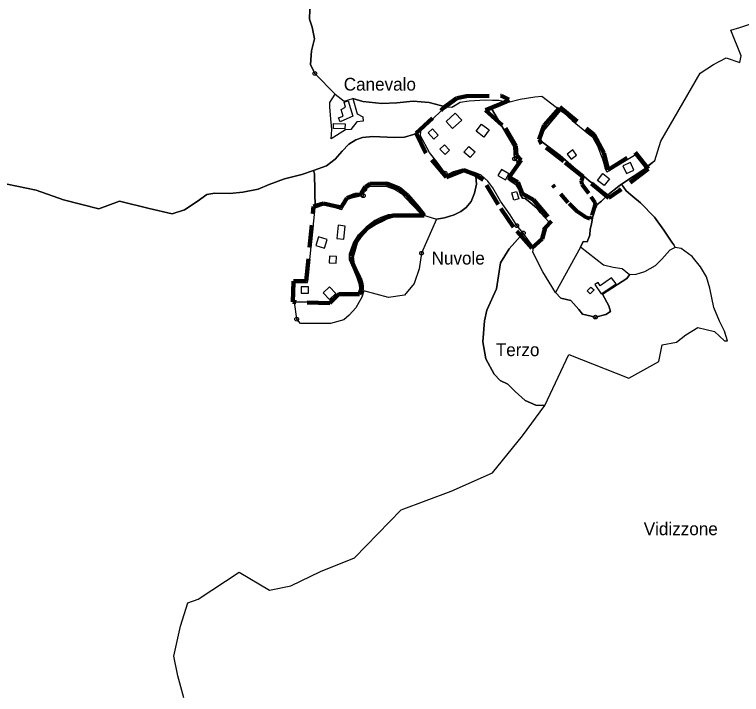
# Model space of a CAD drawing. Extents: x 645880 to 658994, y 884400 to 894744.
# Drawn here: x 653394 to 654361, y 889604 to 890509 of the extents above; entities that cross this region are included whole.
import ezdxf
from ezdxf.enums import TextEntityAlignment as Align

# ---------------------------------------------------------------- set-up
doc = ezdxf.new("R2010")
doc.units = 0
doc.header["$LTSCALE"] = 10
doc.header["$PDMODE"] = 32
doc.header["$PDSIZE"] = 5
doc.linetypes.add('MEDIUM_DASHED', pattern=[4.5, 3, -1.5])
doc.linetypes.add('SHORT_DASHED', pattern=[2.7, 1.5, -1.2])
for name, color, linetype, lineweight in [('15', 7, 'MEDIUM_DASHED', 100), ('16', 7, 'Continuous', 25), ('17', 7, 'Continuous', 25), ('18', 7, 'Continuous', 25), ('2', 7, 'Continuous', 25), ('31', 7, 'Continuous', 25), ('41', 7, 'Continuous', 40), ('6', 7, 'Continuous', 25), ('7', 7, 'Continuous', 25), ('8', 7, 'Continuous', 25)]:
    doc.layers.add(name, color=color, linetype=linetype, lineweight=lineweight)
doc.layers.add('60', color=7, linetype='Continuous')

msp = doc.modelspace()

# ---------------------------------------------------------------- linework, layer by layer
at = {"layer": '15'}
for points in [[(653928.18, 890350.41), (653964.77, 890384.32), (653982.52, 890397.24), (653995.43, 890399.93), (654041.71, 890400.47), (654051.77, 890395.33), (654048.53, 890392.93), (654040.1, 890389.44), (654020.42, 890381.36), (654047.36, 890357.27), (654061.07, 890333.72), (654061.61, 890321.34), (654068.07, 890314.88), (654051.93, 890292.27), (654063.77, 890285.27), (654069.15, 890270.2), (654084.21, 890262.12), (654108.42, 890233.59), (654099.81, 890224.44), (654096.05, 890209.91), (654082.06, 890197.52), (654057.85, 890225.52), (654037.4, 890255.66), (654017.49, 890288.5), (654005.66, 890296.04), (653991.67, 890301.42), (653968.53, 890292.27), (653941.09, 890324.03)], [(654091.82, 890342.03), (654098.82, 890361.41), (654119.26, 890385.09), (654165, 890348.49), (654177.91, 890324.26), (654183.83, 890301.65), (654219.88, 890324.8), (654237.09, 890303.27), (654198.89, 890274.2), (654184.9, 890264.51), (654124.83, 890313.3), (654094.99, 890336.38)], [(653824.25, 890252.47), (653827.79, 890251.19), (653831.91, 890257.64), (653835.93, 890264.11), (653847.12, 890268.75), (653855.34, 890268.99), (653854.98, 890270.86), (653859.16, 890276.98), (653860.65, 890279.33), (653866.64, 890283.4), (653889.09, 890283.42), (653905.82, 890276.98), (653916.77, 890267.64), (653930.92, 890251.22), (653939.01, 890241.04), (653921.14, 890241.22), (653897.77, 890241.09), (653888.75, 890238.3), (653884.42, 890235.61), (653874.24, 890230.86), (653863.69, 890224.23), (653853.9, 890213.56), (653847.79, 890205.08), (653844.74, 890193.88), (653842.66, 890186.29), (653843.3, 890178.56), (653849.51, 890165.57), (653853.37, 890157.2), (653855.97, 890148.5), (653855.93, 890141.22), (653852.76, 890136.15), (653825.41, 890136.15), (653813.38, 890124.47), (653763.91, 890125.97), (653764.87, 890153.66), (653782.01, 890153.51), (653791.71, 890252.81), (653804.73, 890256.99)]]:
    msp.add_lwpolyline(points, close=True, dxfattribs=at)
at = {"layer": '16'}
for points in [[(653786.89, 890515.64), (653786.1, 890502.18), (653790.05, 890491.9), (653792.91, 890476.08), (653788.79, 890460.08), (653787.76, 890442.08), (653793.42, 890430.08)], [(654220.87, 890322.68), (654231.65, 890307.08), (654232.18, 890304.38), (654232.44, 890304.57), (654245.78, 890314.04), (654254.01, 890339.97), (654271.53, 890370.58), (654306.29, 890430.68), (654324.17, 890441.99), (654340.76, 890450.71), (654358.84, 890444.87), (654360.79, 890453.78), (654347.08, 890487.86), (654359.14, 890491.48), (654385.82, 890499.97)], [(653793.42, 890430.08), (653820.56, 890402.5), (653832.39, 890393.21), (653843.85, 890396.67), (653857.32, 890392.59), (653882.57, 890390.09), (653902.66, 890391.09), (653924.3, 890393.09), (653945.43, 890391.59), (653967.26, 890385.59), (653975.67, 890385.25), (653986.62, 890391.7), (653998.91, 890393.75), (654020.13, 890394.78), (654029.91, 890394.64), (654036.12, 890394.46), (654038.47, 890394.46), (654042.07, 890393.68), (654041.46, 890389.19), (654049.41, 890391.58), (654066.64, 890395.84), (654086.37, 890399.2), (654095.58, 890399.84), (654120.24, 890381.02), (654124.84, 890377.51), (654135.69, 890367.62), (654157.66, 890349.85), (654162.86, 890345.61), (654165.87, 890340.04), (654169.42, 890333.67), (654173.8, 890323.33), (654176.26, 890316.43), (654178.72, 890307.15), (654179.54, 890304.23), (654182.12, 890299.07), (654220.87, 890322.68)]]:
    msp.add_lwpolyline(points, dxfattribs=at)
msp.add_point((653793.42, 890430.08), dxfattribs=at)
at = {"layer": '17'}
for p, q in [((653966.95, 890297.37), (653961.25, 890305.36)), ((653791.56, 890300.88), (653792.86, 890296.6))]:
    msp.add_line(p, q, dxfattribs=at)
for points in [[(653933.95, 890347.24), (653934.69, 890353.6), (653924.83, 890348.68), (653912.62, 890345.4), (653898.81, 890344.82), (653870.59, 890345.98), (653856.74, 890344.82), (653847.97, 890341.74), (653838.73, 890335.81), (653829.76, 890326.76), (653820.6, 890316.14), (653808.8, 890307.13), (653791.57, 890300.88)], [(653961.25, 890305.36), (653945.99, 890324.88), (653933.95, 890347.24)], [(653792.86, 890296.6), (653793.75, 890251.35), (653805.18, 890255.08), (653821.59, 890251.37), (653829.4, 890249.11), (653832.73, 890257.49), (653836.93, 890262.72), (653842.63, 890264.76), (653851.92, 890266.8), (653857.92, 890267.38), (653859.72, 890275.52), (653865.71, 890279.59), (653887.9, 890280.17), (653900.49, 890275.81), (653908.89, 890270.29), (653922.68, 890255.74), (653935.27, 890242.36), (653955.24, 890236.05), (653965.75, 890238.09), (653978.96, 890241.88), (653987.67, 890246.25), (653994.87, 890251.78), (654001.48, 890259.64), (654005.98, 890270.71), (654008.68, 890282.65), (654007.28, 890297.8), (653994.55, 890301.84), (653987.45, 890301.63), (653977.51, 890299.19), (653970.61, 890295.54)], [(653970.61, 890295.54), (653968.53, 890295.75), (653966.95, 890297.37)], [(653769.27, 890103), (653766.48, 890126.28), (653811.62, 890125.61), (653823.65, 890137.29), (653851, 890137.29), (653853.18, 890143.65), (653852.64, 890148.96), (653849.9, 890157.98), (653845.53, 890168.06), (653839.51, 890181.86), (653839.51, 890189.82), (653841.7, 890196.18), (653844.98, 890204.67), (653851.54, 890215.29), (653861.93, 890225.37), (653873.42, 890234.39), (653881.3, 890238.29), (653891.2, 890242.07), (653900.49, 890242.94), (653919.38, 890242.36), (653935.27, 890242.36), (653955.24, 890236.05)], [(653955.24, 890236.05), (653935.44, 890190.83), (653932.09, 890170.04), (653925.4, 890150.54), (653912.67, 890134.95), (653891.24, 890131.7), (653858.68, 890140.66)], [(654113.81, 890138.35), (654096.7, 890165.93), (654083.33, 890192.07), (654084.33, 890198.98), (654070.86, 890217.72), (654051.95, 890196.88), (654040.57, 890178.03), (654035.21, 890143.59), (654022.48, 890115), (654019.14, 890100.7), (654017.13, 890072.76), (654020.79, 890050.19), (654032.23, 890030.08), (654040.27, 890021.58), (654050.16, 890016.78), (654059.9, 890006.88), (654073.5, 889994.82)], [(654280.92, 890197.11), (654273.1, 890198.59), (654265.87, 890194.7)], [(654073.5, 889994.82), (654087.42, 889988.63), (654099.35, 889988), (654131.31, 890056.11), (654211.14, 890024.61), (654251.2, 890046.95), (654255.5, 890068.71), (654274.73, 890072.4), (654286.97, 890082.17), (654303, 890091.91), (654325.32, 890086.75), (654338.73, 890074.08), (654342.72, 890074.3), (654338.7, 890087.24), (654331.92, 890100.39), (654324.24, 890118.81), (654319.27, 890144.25), (654314.75, 890159.6), (654306.61, 890172.76), (654295.39, 890186.58), (654280.92, 890197.11)], [(654265.87, 890194.7), (654255.11, 890183.04), (654246.15, 890174.08), (654232.12, 890166.01), (654220.77, 890162.72), (654212.26, 890161.86), (654208.76, 890157.36), (654176.28, 890136.35), (654184.77, 890120.84), (654186.77, 890113.34), (654180.78, 890109.34), (654166.78, 890105.84)], [(653858.68, 890140.66), (653855.98, 890132.51), (653848.17, 890117.94), (653839.16, 890108.33), (653831.77, 890102.34), (653814.06, 890097.39), (653774.13, 890097.39), (653769.27, 890103)], [(654166.78, 890105.84), (654149.79, 890109.84), (654144.79, 890115.84), (654134.3, 890127.85), (654120.94, 890130.97), (654113.81, 890138.35)]]:
    msp.add_lwpolyline(points, dxfattribs=at)
for p in [(653966.95, 890297.37), (653769.27, 890103), (654166.78, 890105.84)]:
    msp.add_point(p, dxfattribs=at)
at = {"layer": '18'}
msp.add_line((654070.86, 890217.72), (654062.11, 890227.52), dxfattribs=at)
for points in [[(653793.42, 890430.08), (653787.76, 890442.08), (653788.79, 890460.08), (653792.91, 890476.08), (653790.05, 890491.9), (653786.1, 890502.18), (653786.89, 890515.64)], [(654280.92, 890197.11), (654273.1, 890198.59), (654271.26, 890201.88), (654268.75, 890205.6), (654258.02, 890221.57), (654245.28, 890238.9), (654226.81, 890258.01), (654216.51, 890266.46), (654207.7, 890273.91), (654201.34, 890282.61), (654232.47, 890303.22), (654245.78, 890314.04), (654254.01, 890339.97), (654271.53, 890370.58), (654306.29, 890430.68), (654324.17, 890441.99), (654340.76, 890450.71), (654358.84, 890444.87), (654360.79, 890453.78), (654347.08, 890487.86), (654359.14, 890491.48), (654385.82, 890499.97)], [(653813.46, 890391.57), (653820.56, 890402.5), (653793.42, 890430.08)], [(653791.56, 890300.88), (653808.8, 890307.13), (653820.6, 890316.14), (653829.76, 890326.76), (653838.73, 890335.81), (653847.97, 890341.74), (653856.74, 890344.82), (653870.59, 890345.98), (653898.81, 890344.82), (653912.62, 890345.4), (653924.83, 890348.68), (653934.69, 890353.6), (653939.66, 890358.57), (653952.36, 890371.38), (653967.26, 890385.59), (653945.43, 890391.59), (653924.3, 890393.09), (653902.66, 890391.09), (653882.57, 890390.09), (653857.32, 890392.59), (653843.85, 890396.67), (653849.79, 890376.18), (653857.29, 890372.18), (653857.79, 890366.67), (653849.29, 890365.67), (653841.3, 890355.67), (653834.3, 890355.17), (653815.1, 890342.95), (653815.83, 890355.51), (653814.31, 890374.68), (653813.31, 890385.68), (653813.46, 890391.57)], [(653791.56, 890300.88), (653776.12, 890295.47), (653753.19, 890289.79), (653732.77, 890282.36), (653718.09, 890276.16), (653697.36, 890271.94), (653680.1, 890270.47), (653660.48, 890270.89), (653649.59, 890269.13), (653636.95, 890259.64), (653619.74, 890248.75), (653603.58, 890243.47), (653573.02, 890250.5), (653533.33, 890259.99), (653505.93, 890249.8), (653458.86, 890262.1), (653422.68, 890274.76), (653370.69, 890285.3)], [(653370.69, 890285.3), (653422.68, 890274.76), (653458.86, 890262.1), (653505.93, 890249.8), (653533.33, 890259.99), (653573.02, 890250.5), (653603.58, 890243.47), (653619.74, 890248.75), (653636.95, 890259.64), (653649.59, 890269.13), (653660.48, 890270.89), (653680.1, 890270.47), (653697.36, 890271.94), (653718.09, 890276.16), (653732.77, 890282.36), (653753.19, 890289.79), (653776.12, 890295.47), (653791.56, 890300.87)], [(653769.27, 890103), (653766.48, 890126.28), (653767.09, 890151.77), (653783.48, 890151.79), (653793.75, 890251.35), (653792.86, 890296.6), (653791.56, 890300.88)], [(654062.11, 890227.52), (654053.47, 890241.96), (654040.37, 890260.26), (654030.41, 890277.88), (654023.75, 890286.86), (654014.7, 890294.52), (654007.28, 890297.8), (654008.68, 890282.65), (654005.98, 890270.71), (654001.48, 890259.64), (653994.87, 890251.78), (653987.67, 890246.25), (653978.96, 890241.88), (653965.75, 890238.09), (653955.24, 890236.05), (653935.44, 890190.83)], [(654099.35, 889988), (654087.42, 889988.63), (654073.5, 889994.82), (654059.9, 890006.88), (654050.16, 890016.78), (654040.27, 890021.58), (654032.23, 890030.08), (654020.79, 890050.19), (654017.13, 890072.76), (654019.14, 890100.7), (654022.48, 890115), (654035.21, 890143.59), (654040.57, 890178.03), (654051.95, 890196.88), (654070.86, 890217.72)], [(653935.44, 890190.83), (653932.09, 890170.04), (653925.4, 890150.54), (653912.67, 890134.95), (653891.24, 890131.7), (653858.68, 890140.66), (653855.98, 890132.51), (653848.17, 890117.94), (653839.16, 890108.33), (653831.77, 890102.34), (653814.06, 890097.39), (653774.13, 890097.39), (653769.27, 890103)], [(654099.35, 889988), (654131.31, 890056.11), (654211.14, 890024.61), (654251.2, 890046.95), (654255.5, 890068.71), (654274.73, 890072.4), (654286.97, 890082.17), (654303, 890091.91), (654325.32, 890086.75), (654338.73, 890074.08), (654342.72, 890074.3), (654338.7, 890087.24), (654331.92, 890100.39), (654324.24, 890118.81), (654319.27, 890144.25), (654314.75, 890159.6), (654306.61, 890172.76), (654295.39, 890186.58), (654280.92, 890197.11)], [(653619.04, 889599.08), (653611.2, 889628.24), (653605.59, 889654.58), (653614.78, 889694.61), (653624.32, 889725.44), (653638.26, 889730.58), (653692.54, 889766.55), (653732.89, 889742.32), (653761.5, 889748.2), (653801.11, 889767.28), (653846.06, 889785.28), (653908.21, 889849.5), (653974.76, 889874.21), (654029.91, 889898.74), (654069.75, 889947.81), (654099.35, 889988)], [(653619.04, 889599.08), (653611.2, 889628.24), (653605.59, 889654.58), (653614.78, 889694.61), (653624.32, 889725.44), (653638.26, 889730.58), (653692.54, 889766.55), (653732.89, 889742.32), (653761.5, 889748.2), (653801.11, 889767.28), (653846.06, 889785.28), (653908.21, 889849.5), (653974.76, 889874.21), (654029.91, 889898.74), (654069.75, 889947.81), (654099.35, 889988)]]:
    msp.add_lwpolyline(points, dxfattribs=at)
for p in [(653793.42, 890430.08), (654062.11, 890227.52), (654070.86, 890217.72), (653935.44, 890190.83), (653769.27, 890103)]:
    msp.add_point(p, dxfattribs=at)
at = {"layer": '2'}
for points in [[(653820.56, 890402.5), (653832.39, 890393.21), (653843.85, 890396.67), (653849.79, 890376.18), (653857.29, 890372.18), (653857.79, 890366.67), (653849.29, 890365.67), (653841.3, 890355.67), (653834.3, 890355.17), (653815.1, 890342.95), (653815.83, 890355.51), (653814.31, 890374.68), (653813.31, 890385.68), (653813.46, 890391.57)], [(653832.39, 890391.94), (653837.67, 890393.58), (653844.04, 890373.36), (653826.93, 890365.53), (653825.11, 890370.99), (653830.93, 890373.18), (653828.39, 890382.1), (653834.03, 890385.2)], [(653818.19, 890363.71), (653833.85, 890363.16), (653833.3, 890356.42), (653818.38, 890356.97)], [(654166.05, 890149.42), (654174.56, 890136.65), (654194.41, 890149.99), (654188.17, 890157.94), (654173.14, 890147.43), (654170.3, 890151.98)]]:
    msp.add_lwpolyline(points, close=True, dxfattribs=at)
for points in [[(654166.78, 890105.84), (654180.78, 890109.34), (654186.77, 890113.34), (654184.77, 890120.84), (654176.28, 890136.35), (654208.76, 890157.36), (654212.26, 890161.86), (654202.27, 890169.86), (654190.27, 890171.86), (654177.78, 890174.86), (654146.79, 890198.87), (654113.81, 890138.35), (654120.94, 890130.97), (654134.3, 890127.85)], [(654134.3, 890127.85), (654144.79, 890115.84), (654149.79, 890109.84), (654166.78, 890105.84)]]:
    msp.add_lwpolyline(points, dxfattribs=at)
msp.add_point((654166.78, 890105.84), dxfattribs=at)
at = {"layer": '31'}
for points in [[(654064.94, 890311.61), (654059.19, 890316.37), (654058.43, 890332.77), (654028.51, 890383.45), (654041.46, 890389.19), (654049.41, 890391.58), (654066.64, 890395.84), (654086.37, 890399.2), (654095.58, 890399.84), (654120.24, 890381.02), (654099.53, 890355.93), (654093.46, 890344.42), (654094.56, 890340.13), (654119.19, 890321.39), (654120.01, 890320.68)], [(654120.01, 890320.68), (654120.01, 890320.69), (654158.73, 890287.16), (654183.37, 890268.57), (654175.11, 890260.31), (654169.04, 890255.68), (654164.97, 890246.36), (654162.96, 890237.75), (654161.81, 890229.36), (654159.78, 890222.99), (654159.49, 890214.89), (654156.03, 890206.21), (654150.53, 890206.5), (654146.79, 890198.87), (654113.81, 890138.35), (654096.7, 890165.93), (654083.33, 890192.07), (654084.33, 890198.98), (654096.76, 890214.02), (654097.31, 890224.2), (654102.07, 890227.89), (654105.43, 890232.25), (654093.62, 890244.49), (654089.47, 890250.34), (654079.64, 890258.95), (654073.36, 890263.74), (654069.88, 890264.11), (654066.7, 890269.36), (654065.15, 890274.99), (654061.23, 890281.79), (654052.8, 890287.49), (654050.43, 890289.63), (654064.94, 890311.61)], [(654212.26, 890161.86), (654202.27, 890169.86), (654190.27, 890171.86), (654177.78, 890174.86), (654146.79, 890198.87), (654150.53, 890206.5), (654156.03, 890206.21), (654159.49, 890214.89), (654159.78, 890222.99), (654161.81, 890229.36), (654162.96, 890237.75), (654164.97, 890246.36), (654169.04, 890255.68), (654175.11, 890260.31), (654183.37, 890268.57), (654197.92, 890280.13), (654197.92, 890280.14), (654201.34, 890282.61), (654207.7, 890273.91), (654216.51, 890266.46), (654226.81, 890258.01), (654245.28, 890238.9), (654258.02, 890221.57), (654268.75, 890205.6)], [(654268.75, 890205.6), (654271.26, 890201.88), (654273.1, 890198.59), (654265.87, 890194.7)], [(654265.87, 890194.7), (654255.11, 890183.04), (654246.15, 890174.08), (654232.12, 890166.01), (654220.77, 890162.72), (654212.26, 890161.86)]]:
    msp.add_lwpolyline(points, dxfattribs=at)
at = {"layer": '41', "linetype": 'SHORT_DASHED', "lineweight": 80}
msp.add_lwpolyline([(654150.1, 890292.94), (654147.94, 890287.39), (654148.56, 890282.76), (654160.89, 890266.09), (654166.14, 890258.38), (654166.45, 890255.6), (654161.82, 890239.86), (654159.35, 890236.78), (654157.19, 890237.39), (654152.26, 890239.86), (654142.7, 890246.34), (654130.67, 890258.07), (654110.31, 890281.21)], dxfattribs=at)
at = {"layer": '6'}
msp.add_lwpolyline([(654159.88, 890136.74), (654155.87, 890140.65), (654160.94, 890145.84), (654164.95, 890141.93)], close=True, dxfattribs=at)
at = {"layer": '7'}
for points in [[(653980.32, 890377.36), (653967.98, 890366.19), (653976.53, 890356.74), (653988.87, 890367.91)], [(654007.95, 890353.2), (654015.08, 890362.78), (654025.61, 890354.95), (654018.48, 890345.37)], [(653957.56, 890348.09), (653951.8, 890342.77), (653944.29, 890350.9), (653950.05, 890356.22)], [(653965.79, 890335.06), (653972.65, 890328.14), (653966.83, 890322.37), (653959.97, 890329.29)], [(653998.43, 890333.05), (654006.78, 890325.71), (654000.19, 890318.21), (653991.84, 890325.55)], [(654129.18, 890322.76), (654134.38, 890315.84), (654141.81, 890321.42), (654136.61, 890328.34)], [(654203.48, 890307.01), (654208.13, 890296.91), (654218.15, 890301.53), (654213.5, 890311.63)], [(654041.68, 890302.35), (654037.13, 890294.22), (654047.2, 890288.58), (654051.75, 890296.71)], [(654169.75, 890287.75), (654176.8, 890296.77), (654185.48, 890289.99), (654178.43, 890280.97)], [(654055.67, 890271.09), (654061.81, 890273.09), (654064.89, 890263.41), (654058.28, 890261.56)], [(653824.6, 890228.06), (653822.68, 890210.5), (653831.99, 890209.48), (653833.91, 890227.04)], [(653798.21, 890212.54), (653794.91, 890201.1), (653806.43, 890197.78), (653809.73, 890209.22)], [(653812.84, 890187.14), (653812.29, 890178.09), (653821.58, 890177.53), (653822.13, 890186.58)], [(653775.13, 890146.23), (653775.13, 890137.72), (653785.01, 890137.72), (653785.01, 890146.23)], [(653804.29, 890138.2), (653812.79, 890129.15), (653821.19, 890137.04), (653812.7, 890146.09)]]:
    msp.add_lwpolyline(points, close=True, dxfattribs=at)
at = {"layer": '8'}
msp.add_line((654059.19, 890316.37), (654064.94, 890311.61), dxfattribs=at)
for points in [[(653977.35, 890386.29), (653986.62, 890391.7), (653998.91, 890393.75), (654020.13, 890394.78), (654020.13, 890394.78), (654029.91, 890394.64)], [(654029.91, 890394.64), (654036.12, 890394.46), (654038.47, 890394.46), (654042.07, 890393.68), (654041.46, 890389.19), (654028.51, 890383.45), (654058.43, 890332.77), (654059.19, 890316.37)], [(653933.95, 890347.24), (653934.69, 890353.6), (653939.66, 890358.57), (653952.36, 890371.38), (653967.26, 890385.59), (653975.67, 890385.25), (653977.07, 890386.07), (653977.35, 890386.29)], [(654099.53, 890355.93), (654120.24, 890381.02), (654124.84, 890377.51), (654135.7, 890367.64), (654157.66, 890349.86), (654162.86, 890345.61), (654165.87, 890340.05), (654169.42, 890333.68), (654173.8, 890323.34), (654176.26, 890316.44), (654178.72, 890307.16), (654179.54, 890304.24), (654182.12, 890299.07), (654220.87, 890322.68)], [(654220.87, 890322.68), (654231.65, 890307.08), (654232.47, 890303.22), (654201.34, 890282.61), (654197.92, 890280.14), (654183.37, 890268.57), (654158.73, 890287.16), (654120.01, 890320.69), (654094.56, 890340.13), (654093.46, 890344.42), (654099.53, 890355.93)], [(653956.02, 890311.97), (653945.99, 890324.88), (653933.95, 890347.24)], [(653966.95, 890297.37), (653961.25, 890305.36), (653956.02, 890311.97)], [(654064.94, 890311.61), (654050.43, 890289.63), (654052.8, 890287.49), (654061.23, 890281.79), (654065.15, 890274.99), (654066.7, 890269.36), (654069.88, 890264.11)], [(653970.61, 890295.54), (653968.53, 890295.75), (653966.95, 890297.37)], [(654069.88, 890264.11), (654073.36, 890263.74), (654079.64, 890258.95), (654089.47, 890250.34), (654093.62, 890244.49), (654105.43, 890232.25), (654102.07, 890227.89), (654097.31, 890224.2), (654096.76, 890214.02), (654084.33, 890198.98), (654070.86, 890217.72), (654062.11, 890227.52), (654053.44, 890241.94), (654040.34, 890260.24), (654030.38, 890277.86), (654023.75, 890286.86), (654014.7, 890294.52), (654007.28, 890297.8), (653994.55, 890301.84), (653987.45, 890301.63), (653977.51, 890299.19), (653970.61, 890295.54)], [(653859.72, 890275.52), (653865.71, 890279.59), (653887.9, 890280.17), (653900.49, 890275.81), (653908.89, 890270.29), (653922.68, 890255.74), (653935.27, 890242.36), (653919.38, 890242.36), (653900.49, 890242.94), (653891.2, 890242.07), (653881.3, 890238.29), (653873.42, 890234.39), (653861.93, 890225.37), (653851.54, 890215.29), (653844.98, 890204.67), (653841.7, 890196.18), (653839.51, 890189.82), (653839.51, 890181.86), (653845.53, 890168.06), (653849.9, 890157.98), (653852.64, 890148.96), (653853.18, 890143.65), (653851, 890137.29), (653823.65, 890137.29), (653811.62, 890125.61), (653766.48, 890126.28), (653767.09, 890151.77), (653783.48, 890151.79), (653793.75, 890251.35), (653805.18, 890255.08), (653821.59, 890251.37)], [(653821.59, 890251.37), (653829.4, 890249.11), (653832.73, 890257.49), (653836.93, 890262.72), (653842.63, 890264.76), (653851.92, 890266.8), (653857.92, 890267.38)]]:
    msp.add_lwpolyline(points, dxfattribs=at)
for p in [(654059.19, 890316.37), (654064.94, 890311.61), (653966.95, 890297.37), (653859.72, 890275.52), (653857.92, 890267.38)]:
    msp.add_point(p, dxfattribs=at)

# ---------------------------------------------------------------- texts
at = {"layer": '60'}
for s, p in [('Canevalo', (653879.91, 890407.31)), ('Nuvole', (653984.21, 890175.81)), ('Terzo', (654063.3, 890053.86)), ('Vidizzone', (654280.42, 889815.57))]:
    msp.add_text(s, height=17, dxfattribs=at).set_placement(p, align=Align.CENTER)

doc.saveas('drawing.dxf')
